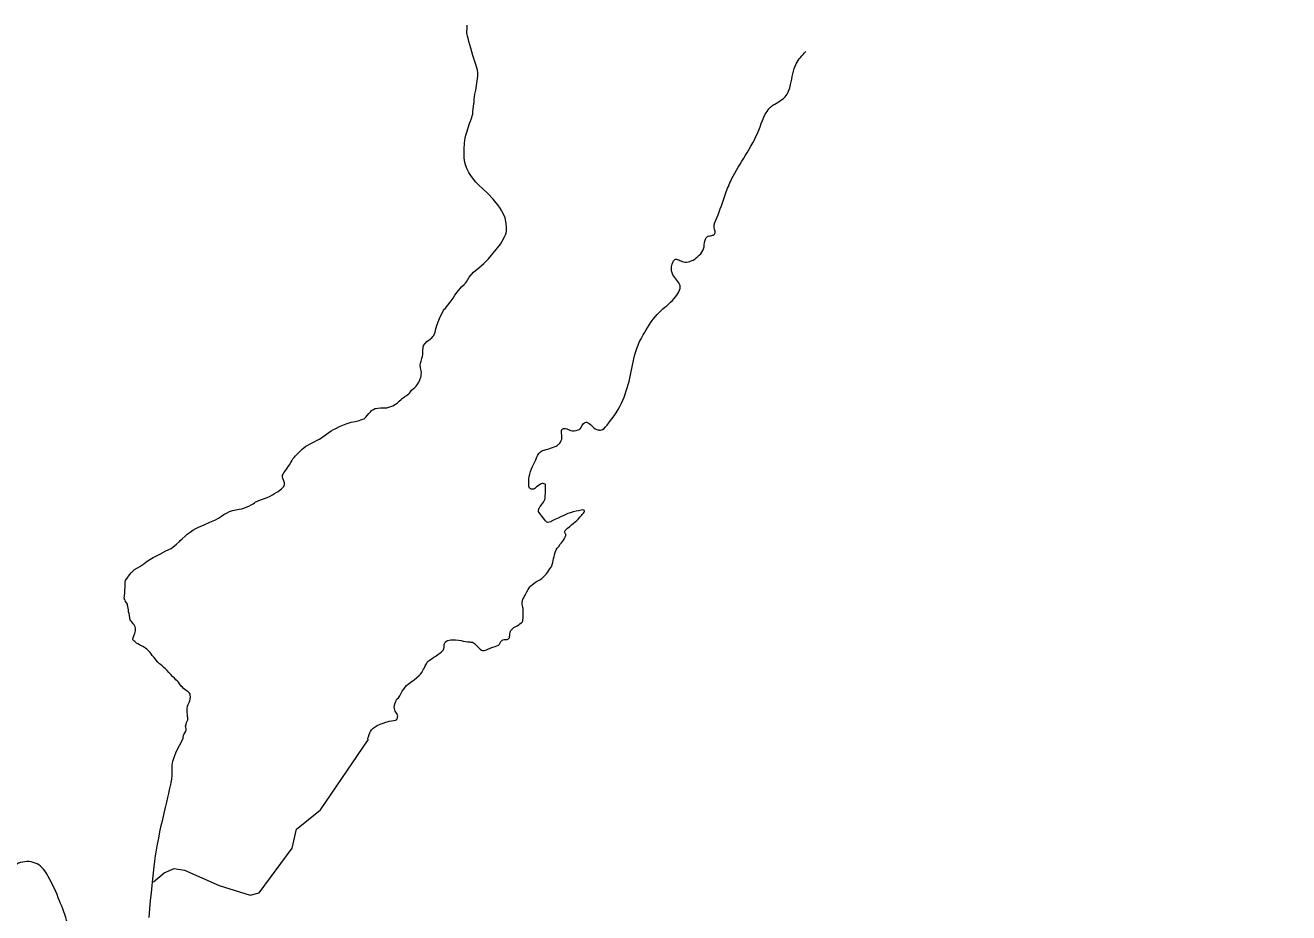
# Model space of a CAD drawing. Extents: x -1643653 to 4543381, y 1624270 to 13878484.
# Drawn here: x 605543 to 607038, y 8912445 to 8913495 of the extents above; entities that cross this region are included whole.
import ezdxf

# ---------------------------------------------------------------- set-up
doc = ezdxf.new("R2010")
doc.units = 0
doc.header["$LTSCALE"] = 200
doc.layers.add('6', color=7, linetype='Continuous', lineweight=13)
doc.layers.add('60', color=7, linetype='Continuous', lineweight=13)

msp = doc.modelspace()

# ---------------------------------------------------------------- linework, layer by layer
at = {"layer": '6'}
for points in [[(606063.9, 8913361), (606064.6, 8913364.6), (606065.6, 8913368.1), (606067.1, 8913373.4), (606068.9, 8913378.4), (606070.3, 8913382.5), (606071.6, 8913385.8), (606072.1, 8913387.7), (606072.7, 8913389.6), (606072.9, 8913392.6), (606073.2, 8913395.6), (606074.1, 8913402.1), (606074.2, 8913403.5), (606074.5, 8913406.8), (606075.3, 8913413.3), (606076.2, 8913418.1), (606077.7, 8913426.4), (606078.7, 8913434.5), (606078.7, 8913438.5), (606078.3, 8913441.5), (606076.2, 8913448.2), (606072.9, 8913458.9), (606070.5, 8913467.8), (606068.1, 8913475.7), (606067.1, 8913479.5), (606066.5, 8913481.8), (606066.2, 8913483.5), (606065.9, 8913486.4), (606066.2, 8913492.2), (606066.2, 8913495.1)], [(606013.8, 8913110.2), (606014.5, 8913116), (606016.3, 8913118.4), (606018.3, 8913120.5), (606022.3, 8913123.5), (606024.3, 8913125.1), (606025.5, 8913126.5), (606026.5, 8913127.7), (606027.2, 8913128.9), (606028.3, 8913131.8), (606029.2, 8913135.5), (606030.7, 8913140.7), (606032.6, 8913146), (606034.3, 8913149.8), (606037.7, 8913156.6), (606038.2, 8913157.9), (606040.6, 8913160.2), (606043.4, 8913163.7), (606046.1, 8913167.2), (606049.4, 8913171.8), (606051.7, 8913175.6), (606054.1, 8913179), (606057.7, 8913183.4), (606059.5, 8913185.4), (606062.6, 8913188.1), (606064.1, 8913189.6), (606065.3, 8913191), (606068.6, 8913196.6), (606073.7, 8913202.6), (606079.8, 8913207.9), (606085.8, 8913212.9), (606091.2, 8913218.6), (606100.3, 8913229.6), (606105.4, 8913235.7), (606107.6, 8913239.5), (606110.3, 8913244.5), (606111.5, 8913246.9), (606112.2, 8913249), (606112.6, 8913251.3), (606112.5, 8913252.5), (606112.6, 8913255.7), (606112.4, 8913259.9), (606111.9, 8913262.4), (606111.1, 8913266.9), (606109.1, 8913271.4), (606105, 8913278.4), (606102.3, 8913282.4), (606100.1, 8913285.1), (606096.7, 8913289.1), (606090.6, 8913295.9), (606084.2, 8913301.7), (606080.2, 8913305.2), (606076.5, 8913309.2), (606071.1, 8913315.7), (606068, 8913320.4), (606066.1, 8913324.4), (606064.3, 8913329.7), (606063.5, 8913332.3), (606063, 8913335.2), (606062.7, 8913338), (606062.4, 8913341.7), (606062.6, 8913348.6), (606063, 8913354.9), (606063.2, 8913358.8), (606063.9, 8913361)], [(605881.8, 8913000.3), (605886, 8913002.4), (605888.8, 8913003.7), (605891.4, 8913005.2), (605894.1, 8913007), (605896.8, 8913009.1), (605899.5, 8913010.9), (605902.5, 8913012.9), (605905.3, 8913014.7), (605908, 8913016.3), (605909.8, 8913017.2), (605911.4, 8913018.2), (605915, 8913020), (605919.1, 8913021.7), (605923, 8913023.1), (605928.7, 8913025), (605933.7, 8913026.1), (605938.3, 8913027.2), (605940.4, 8913027.7), (605942.6, 8913028.5), (605944.3, 8913029.2), (605945.7, 8913030.6), (605948.3, 8913033.4), (605949.8, 8913035.4), (605952.1, 8913037.7), (605953.1, 8913038.9), (605955.1, 8913040.2), (605957.4, 8913041.3), (605960.3, 8913041.8), (605963.6, 8913042.1), (605965.8, 8913042.1), (605968.3, 8913042.2), (605969.7, 8913042.2), (605971.1, 8913042.2), (605972.4, 8913042.4), (605974.8, 8913043.1), (605978, 8913044.5), (605981.5, 8913046.6), (605983.6, 8913048), (605985.8, 8913049.9), (605988, 8913051.8), (605989.2, 8913053.2), (605990.3, 8913054.1), (605992.4, 8913055.3), (605994.9, 8913056.9), (605996.6, 8913058.2), (605997.8, 8913059.4), (605999.2, 8913061.2), (606000.4, 8913062.8), (606002.3, 8913064.7), (606004.2, 8913066.3), (606004.9, 8913066.9), (606005.9, 8913067.9), (606007, 8913069.4), (606008.8, 8913072.3), (606009.8, 8913074.2), (606010.6, 8913076.3), (606011.2, 8913078.1), (606011.5, 8913079.9), (606011.7, 8913081.4), (606012, 8913083.9), (606011.8, 8913085.7), (606011.4, 8913087.6), (606010.9, 8913089.9), (606010.6, 8913092.4), (606011, 8913094.9), (606011.7, 8913097.4), (606012.6, 8913100.4), (606013.4, 8913103.3), (606013.6, 8913104.9), (606013.7, 8913106.5), (606013.8, 8913108.8), (606013.8, 8913110.2)], [(606146.2, 8912978.2), (606147.2, 8912980.7), (606148.2, 8912982.8), (606148.8, 8912984.6), (606149.9, 8912986.5), (606151.4, 8912988.5), (606152.9, 8912990), (606153.9, 8912990.8), (606155.2, 8912991.4), (606157.1, 8912991.9), (606159.7, 8912992.7), (606162.6, 8912993.6), (606164.8, 8912994.4), (606166.9, 8912995), (606169.2, 8912995.8), (606171.3, 8912996.8), (606172.7, 8912997.7), (606173.9, 8912998.5), (606174.7, 8912999.2), (606175.6, 8913000.2), (606176.5, 8913001.3), (606177, 8913002.3), (606177.5, 8913003.6), (606178.1, 8913004.9), (606178.3, 8913006), (606178.3, 8913007.3), (606178.3, 8913008.3), (606178, 8913010), (606177.8, 8913011.7), (606177.7, 8913013.6), (606177.7, 8913014.8), (606177.9, 8913015.6), (606178.6, 8913016.6), (606179.3, 8913017.2), (606180, 8913017.6), (606181.1, 8913017.7), (606182.6, 8913017.6), (606183.9, 8913017.3), (606184.8, 8913016.9), (606185.8, 8913016.4), (606186.8, 8913015.9), (606187.7, 8913015.6), (606188.8, 8913015.1), (606190.6, 8913014.8), (606192.8, 8913014.8), (606195, 8913015.1), (606197.5, 8913015.9), (606199, 8913016.6), (606199.7, 8913017.3), (606200.8, 8913018.9), (606201.9, 8913020.6), (606203, 8913022.4), (606203.8, 8913023.6), (606205, 8913024.4), (606205.7, 8913024.9), (606206.7, 8913025.1), (606207.6, 8913025.1), (606208.4, 8913024.8), (606209, 8913024.3), (606210.3, 8913023.5), (606212.2, 8913022.2), (606213.7, 8913020.8), (606216.1, 8913018.6), (606217.6, 8913017.2), (606219.7, 8913016.4)], [(605662, 8912812.9), (605661.3, 8912814.3), (605660.8, 8912815.1), (605660.5, 8912815.9), (605660.3, 8912817.3), (605660.6, 8912819.8), (605660.9, 8912823), (605661.1, 8912826.1), (605661.3, 8912830.4), (605661.3, 8912833.6), (605661.4, 8912835.9), (605662, 8912837.8), (605663.8, 8912840.6), (605666.6, 8912844.4), (605668.5, 8912846.8), (605670, 8912848.6), (605672.6, 8912850.6), (605676, 8912852.7), (605679, 8912854.4), (605683.6, 8912857.4), (605687.6, 8912860.7), (605690.6, 8912862.5), (605694.6, 8912865.1), (605697, 8912866.3), (605701.6, 8912868.4), (605703.3, 8912869.4), (605709.7, 8912873), (605715.7, 8912875.8), (605718, 8912877.3), (605722.1, 8912880.6), (605725.7, 8912884), (605726.7, 8912885), (605728.9, 8912886.9), (605732.3, 8912890.1), (605735, 8912892.4), (605738.2, 8912895), (605741.6, 8912897.3), (605745, 8912899.2), (605748.3, 8912900.7), (605755, 8912903.7), (605761.7, 8912906.7), (605767.5, 8912909.3), (605771.8, 8912911.7), (605775.3, 8912913.8), (605778.1, 8912915.7), (605782, 8912917.8), (605784.9, 8912919.3), (605788.6, 8912920.7), (605792.3, 8912921.2), (605796.2, 8912922), (605799.5, 8912922.6), (605801.8, 8912923.4), (605804.7, 8912924.4), (605807.7, 8912925.8), (605810.4, 8912927.1), (605812.9, 8912928.6), (605814.3, 8912929.7), (605815.6, 8912930.7), (605817.9, 8912931.7), (605819.7, 8912932.4), (605822.8, 8912933.6), (605826.4, 8912934.6), (605829.3, 8912936), (605833.1, 8912937.7), (605835.9, 8912939.2), (605838.2, 8912940.8), (605840.9, 8912942.4), (605842.6, 8912943.2), (605844.8, 8912945.1), (605846.5, 8912946.4), (605848.1, 8912948), (605849, 8912949), (605849.7, 8912950.3), (605849.9, 8912951.5), (605849.9, 8912953.2), (605849.6, 8912954.4), (605849.3, 8912955.8), (605848.5, 8912957.5), (605848, 8912958.7), (605847.7, 8912959.8), (605847.7, 8912960.9), (605847.8, 8912962.3), (605848.3, 8912963.5), (605849, 8912965), (605850.3, 8912966.8), (605851.2, 8912967.9), (605852.7, 8912969.9), (605854.1, 8912972), (605855.9, 8912974.6), (605857.4, 8912977.2), (605858.7, 8912979.4), (605860, 8912981.7), (605861.3, 8912983.4), (605862.8, 8912985.1), (605866, 8912988.3), (605868.6, 8912990.9), (605870.9, 8912993.2), (605873, 8912994.9), (605875.4, 8912996.6), (605878.3, 8912998.3), (605881.8, 8913000.3)], [(606157.8, 8912933.6), (606158.2, 8912935.1), (606158.4, 8912936.7), (606158.5, 8912938.5), (606158.7, 8912940.6), (606158.8, 8912943.2), (606158.9, 8912944.9), (606158.9, 8912946.8), (606158.7, 8912949.7), (606158.7, 8912951.2), (606158.2, 8912951.9), (606157.2, 8912952.3), (606156, 8912952.6), (606154.7, 8912952.5), (606153.7, 8912952.1), (606151.7, 8912950.9), (606150.1, 8912949.9), (606148.3, 8912948.5), (606146.2, 8912946.8), (606144.9, 8912946), (606143.7, 8912945.9), (606142.4, 8912945.7), (606141.1, 8912946.2), (606140, 8912946.9), (606139.5, 8912948.1), (606139.1, 8912949.5), (606138.9, 8912950.7), (606139, 8912952.8), (606138.9, 8912955.3), (606139.1, 8912957.7), (606139.6, 8912960.8), (606140.4, 8912963.6), (606141.2, 8912966.6), (606142.2, 8912969.8), (606143.5, 8912972.8), (606145.1, 8912975.9), (606146.2, 8912978.2)], [(606182, 8912888.9), (606182.6, 8912890.1), (606182.8, 8912890.7), (606183, 8912891.3), (606182.8, 8912892.4), (606182.5, 8912893.1), (606182.1, 8912893.6), (606181.7, 8912894.5), (606181.6, 8912895.3), (606181.8, 8912896), (606182.2, 8912896.8), (606182.8, 8912897.7), (606183.8, 8912898.6), (606184.9, 8912899.5), (606187.7, 8912901.8), (606189.5, 8912903.5), (606192, 8912905.5), (606193.9, 8912907.2), (606195.7, 8912908.7), (606197.4, 8912910.4), (606199.8, 8912912.9), (606201.2, 8912914.5), (606202.2, 8912915.8), (606203.9, 8912917.6), (606204.6, 8912918.5), (606205, 8912919.9), (606205, 8912920.7), (606204.2, 8912921.1), (606202.9, 8912921.3), (606201, 8912920.9), (606198, 8912920.2), (606195, 8912919.7), (606191.5, 8912918.9), (606188.2, 8912917.8), (606185.1, 8912916.9), (606182, 8912915.6), (606179.7, 8912914.4), (606177.4, 8912913.3), (606173.6, 8912911.7), (606169.7, 8912910), (606166, 8912907.9), (606164.9, 8912907.3), (606163, 8912906.6), (606161.5, 8912906.4), (606160.4, 8912906.7), (606159.8, 8912907.2), (606158.7, 8912908.5), (606157.6, 8912910.1), (606155.9, 8912912), (606154.3, 8912913.7), (606153.1, 8912915.6), (606152, 8912916.9), (606151.1, 8912918.3), (606150.6, 8912919.6), (606150.6, 8912920.6), (606150.6, 8912921.5), (606150.7, 8912922), (606151, 8912922.8), (606151.7, 8912923.9), (606152.6, 8912925.2), (606154, 8912927.3), (606155.1, 8912928.7), (606156.4, 8912930.6), (606157.1, 8912932), (606157.8, 8912933.6)], [(606134.8, 8912820.4), (606135.7, 8912821.9), (606136.7, 8912824.3), (606138.3, 8912827.3), (606140.2, 8912830.1), (606141.3, 8912831.5), (606143.3, 8912833.2), (606144.8, 8912834.3), (606146.9, 8912835.7), (606148.2, 8912836.5), (606152.1, 8912838.7), (606154.3, 8912840.2), (606156, 8912841.8), (606157.9, 8912843.8), (606159.6, 8912845.4), (606161, 8912847.2), (606162.2, 8912849), (606163.1, 8912850.2), (606163.9, 8912851.4), (606165.2, 8912853.1), (606166.2, 8912854.9), (606166.8, 8912856.8), (606167.4, 8912859.2), (606167.9, 8912861.4), (606168.4, 8912863.6), (606169, 8912865.6), (606169.4, 8912868.1), (606170.2, 8912870.7), (606170.7, 8912872.2), (606171.5, 8912874.1), (606172.7, 8912875.9), (606174.5, 8912878.1), (606176.2, 8912880.6), (606177.8, 8912882.3), (606179.9, 8912885.3), (606181.2, 8912887.6), (606182, 8912888.9)], [(605730.2, 8912650.8), (605730.2, 8912652.2), (605730.6, 8912654.2), (605731.4, 8912656.3), (605732.7, 8912658.7), (605733.3, 8912659.7), (605733.6, 8912660.6), (605733.7, 8912661.2), (605733.5, 8912662.6), (605733.2, 8912664.1), (605733, 8912665.4), (605733.1, 8912666.5), (605733.5, 8912667.8), (605734.2, 8912669.8), (605734.8, 8912671.2), (605735.6, 8912672.7), (605735.8, 8912674.1), (605735.6, 8912675.8), (605735.3, 8912676.8), (605735.2, 8912678.4), (605735, 8912682.2), (605735, 8912686), (605735.4, 8912689.2), (605736, 8912691.1), (605737.2, 8912693.3), (605737.9, 8912695.3), (605738.4, 8912697.5), (605738.6, 8912700), (605738.5, 8912702), (605738.2, 8912703.2), (605737.5, 8912704.4), (605736.5, 8912705.6), (605736, 8912706.2), (605735, 8912706.8), (605733.7, 8912707.5), (605732, 8912708.8), (605730.6, 8912709.9), (605729.1, 8912711.5), (605727.8, 8912712.7), (605725.9, 8912715.3), (605724.4, 8912717.5), (605723.2, 8912718.6), (605721.5, 8912720.4), (605719.9, 8912722), (605717.6, 8912724), (605715.3, 8912726.6), (605713.3, 8912728.9), (605711, 8912731.1), (605709, 8912733.1), (605707.1, 8912734.8), (605705.1, 8912736.7), (605703.1, 8912738.5), (605702.1, 8912739.2), (605700.2, 8912741.2), (605697.9, 8912743.8), (605695.6, 8912746.6), (605693.6, 8912749), (605692.2, 8912751.1), (605691, 8912752.7), (605688.6, 8912755.1), (605687, 8912756.5), (605685.5, 8912757.6), (605684.3, 8912758.4), (605682.2, 8912759.7), (605679.9, 8912760.9), (605678.4, 8912761.8), (605676.6, 8912762.7), (605674.9, 8912763.7), (605673.6, 8912764.7), (605672.9, 8912765.4), (605671.9, 8912766.2), (605671, 8912767.1), (605670.7, 8912767.9), (605670.5, 8912768.9), (605670.9, 8912770), (605671.7, 8912772.1), (605672.3, 8912773.4), (605672.8, 8912775), (605673.4, 8912776.5), (605673.7, 8912778.1), (605673.7, 8912779.9), (605673.6, 8912781.3), (605673.1, 8912782.8), (605672, 8912785.1), (605670.9, 8912786.6), (605669.2, 8912788.8), (605668, 8912790.1), (605667.5, 8912791.2), (605667, 8912792.2), (605666.8, 8912794.1), (605666.5, 8912796.1), (605666, 8912798.6), (605665.6, 8912800.6), (605665.4, 8912802.9), (605665, 8912805.1), (605664.7, 8912806.8), (605664.3, 8912808.1), (605664.3, 8912808.9), (605664.1, 8912809.8), (605663.4, 8912811.1), (605662, 8912812.9)], [(606073.5, 8912764.1), (606074.8, 8912763.1), (606076.1, 8912761.9), (606077, 8912761), (606078.4, 8912759.6), (606079.7, 8912758.3), (606081.5, 8912756.6), (606083.1, 8912755.4), (606084.2, 8912754.8), (606085.4, 8912754.8), (606086.4, 8912754.9), (606087.8, 8912755.3), (606089.1, 8912755.8), (606090.7, 8912756.5), (606093.5, 8912757.8), (606096.4, 8912758.9), (606099.3, 8912759.7), (606101.1, 8912760.4), (606103.2, 8912761.4), (606104.2, 8912762.4), (606104.8, 8912763.4), (606106, 8912765.4), (606106.8, 8912766.3), (606107.4, 8912766.9), (606108.4, 8912767.5), (606109.7, 8912767.8), (606110.8, 8912767.9), (606112.2, 8912768), (606113.6, 8912768.1), (606114.5, 8912768.4), (606115.2, 8912769.1), (606115.8, 8912769.7), (606116.1, 8912770.5), (606116.3, 8912771.4), (606116.5, 8912772.5), (606116.6, 8912774.3), (606116.9, 8912776.5), (606117.3, 8912777.7), (606117.9, 8912778.6), (606118.5, 8912779.3), (606119.9, 8912780.7), (606121.4, 8912782), (606122.9, 8912783), (606125.1, 8912784.2), (606127.1, 8912785.3), (606128.6, 8912786.4), (606130, 8912787.5), (606131.2, 8912788.6), (606131.8, 8912789.9), (606132, 8912791.4), (606132.2, 8912793.1), (606132.2, 8912794.6), (606132.3, 8912796.8), (606132.3, 8912799.5), (606132.3, 8912802.7), (606132.3, 8912804.6), (606132, 8912806), (606131.5, 8912808.1), (606131.2, 8912809.6), (606131.2, 8912811.7), (606131.5, 8912813.7), (606132.1, 8912815.5), (606133.1, 8912817.3), (606134.1, 8912819.1), (606134.8, 8912820.4)], [(606016.6, 8912736.9), (606017.9, 8912739.2), (606018.7, 8912741), (606019.9, 8912742.2), (606021.1, 8912743.2), (606022.7, 8912744.4), (606024.5, 8912745.6), (606026.7, 8912746.9), (606028.9, 8912748.3), (606031.3, 8912750.1), (606033.7, 8912751.7), (606035.8, 8912753.4), (606037.4, 8912754.8), (606038, 8912755.8), (606038.5, 8912756.9), (606038.8, 8912758.7), (606039, 8912760.2), (606039, 8912761.9), (606039.5, 8912763.6), (606040.5, 8912765.3), (606041.9, 8912766.2), (606043.2, 8912766.9), (606045, 8912767.3), (606046.9, 8912767.4), (606048.2, 8912767.5), (606052.4, 8912767.4), (606056, 8912767.1), (606058.9, 8912766.6), (606061.5, 8912765.9), (606064.3, 8912765.4), (606066.4, 8912765.1), (606067.4, 8912765.1), (606069.3, 8912765), (606070.4, 8912764.9), (606071.8, 8912764.9), (606072.6, 8912764.7), (606073.5, 8912764.1)], [(605949.1, 8912649.3), (605948.6, 8912651.3), (605949.4, 8912652.9), (605950.3, 8912655.6), (605950.9, 8912657.4), (605951.8, 8912659.2), (605952.9, 8912661), (605954.7, 8912662.9), (605957.1, 8912664.5), (605959.8, 8912666.1), (605963.2, 8912667.6), (605966.9, 8912669), (605969.7, 8912670), (605971.5, 8912670.5), (605974, 8912671.2), (605979.3, 8912672), (605981.3, 8912672.6), (605982.5, 8912673.3), (605983.2, 8912674.2), (605983.6, 8912675.2), (605983.8, 8912676.6), (605983.9, 8912677.8), (605983.8, 8912678.8), (605983.3, 8912679.7), (605982.4, 8912680.8), (605981.6, 8912681.8), (605981, 8912683.2), (605980.4, 8912684.7), (605980, 8912686.1), (605979.9, 8912687.9), (605980.2, 8912689.9), (605980.5, 8912691.8), (605981.2, 8912693.7), (605982, 8912695.5), (605982.6, 8912696.9), (605983.4, 8912697.8), (605984.8, 8912699.1), (605985.5, 8912700.2), (605986.3, 8912701.4), (605987.9, 8912704.3), (605989.3, 8912706.7), (605991, 8912709.2), (605992.8, 8912711.6), (605994.5, 8912713.6), (605996.2, 8912715.2), (605997.7, 8912716.3), (605999.3, 8912717.4), (606001.1, 8912718.8), (606003.3, 8912720.3), (606006.6, 8912722.9), (606009.3, 8912725.2), (606010.9, 8912727), (606012.3, 8912728.8), (606013.6, 8912731.2), (606014.6, 8912732.7), (606015.5, 8912734.5), (606016.6, 8912736.9)], [(605694.8, 8912491.9), (605695.6, 8912498.8), (605696.5, 8912505.5), (605697.4, 8912512.1), (605698.4, 8912518.7), (605699.7, 8912525.6), (605701.1, 8912532.8), (605702.6, 8912540.2), (605704.2, 8912547.7), (605705.9, 8912555.1), (605707.6, 8912562.3), (605709.2, 8912569.1), (605710.7, 8912575.4), (605712, 8912581), (605713.1, 8912585.8), (605714.1, 8912589.9), (605714.8, 8912593.3), (605715.4, 8912596.2), (605715.9, 8912598.7), (605716.3, 8912600.8), (605716.6, 8912602.6), (605716.8, 8912604.3), (605716.9, 8912606), (605717.1, 8912607.6), (605717.2, 8912609.1), (605717.2, 8912610.7), (605717.2, 8912612.3), (605717.2, 8912614), (605717.1, 8912615.7), (605717.1, 8912617.4), (605716.9, 8912619.3), (605717.9, 8912624.1), (605721.8, 8912635.1), (605730.2, 8912650.8)], [(605796.9, 8912469.3), (605809.3, 8912465.4), (605820.1, 8912468.1), (605858.9, 8912521.2), (605864.1, 8912543.4), (605892.6, 8912566.3), (605949.1, 8912649.3)], [(605689.8, 8912439), (605690.7, 8912449.2), (605691.6, 8912459), (605692.5, 8912468.3), (605693.3, 8912476.8), (605694.1, 8912484.6), (605694.8, 8912491.9)], [(605694.8, 8912481.1), (605707.8, 8912491.9), (605719.5, 8912496.9), (605731.5, 8912495.1)], [(605731.5, 8912495.1), (605772.5, 8912476.7), (605796.9, 8912469.3)]]:
    msp.add_lwpolyline(points, dxfattribs=at)
for points in [[(606219.6, 8913016.4), (606223.9, 8913015.7), (606231.7, 8913021.6), (606250.3, 8913051.3), (606259.5, 8913081.1), (606266.3, 8913111.1), (606275.8, 8913131), (606293.5, 8913155.2), (606311.1, 8913171.6), (606318, 8913186.9), (606309.5, 8913199.6), (606307.8, 8913209.1), (606309.8, 8913214.9), (606312.7, 8913217.9), (606317.6, 8913216.6), (606323.5, 8913214.6), (606331.3, 8913215.9), (606338.9, 8913221.1), (606345.1, 8913228.3), (606347, 8913237.2), (606350.3, 8913244.7), (606355.5, 8913246), (606358.8, 8913247.6), (606358.5, 8913255.4), (606361.4, 8913266.9), (606371.8, 8913295.3), (606379, 8913312.6), (606411.2, 8913370.8), (606425.9, 8913398.6), (606442.2, 8913410), (606448.8, 8913424.7), (606455.3, 8913449.2), (606466.7, 8913463.9)], [(605688.2, 8912359.7), (605669.5, 8912357.4), (605652.4, 8912375.3), (605625.9, 8912394.8), (605599.4, 8912412), (605593.1, 8912432.2), (605583.8, 8912458.8), (605570.5, 8912487.6), (605557.3, 8912502.4), (605537.8, 8912504), (605520.6, 8912493.1), (605487.1, 8912470.4), (605455.9, 8912447.8), (605418.5, 8912429.9), (605375.6, 8912414.3), (605338.2, 8912412), (605306.2, 8912426), (605281.2, 8912447.1), (605260.2, 8912472), (605211.8, 8912493.8), (605164.3, 8912493.8), (605122.2, 8912485.3), (605105, 8912494.6), (605091, 8912520.3), (605077, 8912543.7), (605045, 8912559.3), (605006.8, 8912581.2), (604956.9, 8912602.2), (604919, 8912627.2), (604912.4, 8912633.3), (604884, 8912664.4), (604871.7, 8912675.4), (604855, 8912690.5), (604834.6, 8912703.3), (604830, 8912706.5), (604821.3, 8912710)]]:
    msp.add_spline(points, degree=3, dxfattribs=at)
at = {"layer": '60', "lineweight": 25}
msp.add_spline([(814781, 9009175.5), (814787.2, 9009173.4), (814796.9, 9009173.4), (814799.4, 9009172.4), (814805.1, 9009174.5), (814805.6, 9009176.5), (814811.7, 9009179.5), (814811.7, 9009179.5), (814801.5, 9009181), (814790.7, 9009181.5), (814784.1, 9009183.1), (814777.4, 9009185.1), (814778.4, 9009175.5)], degree=3, dxfattribs=at)

doc.saveas('drawing.dxf')
